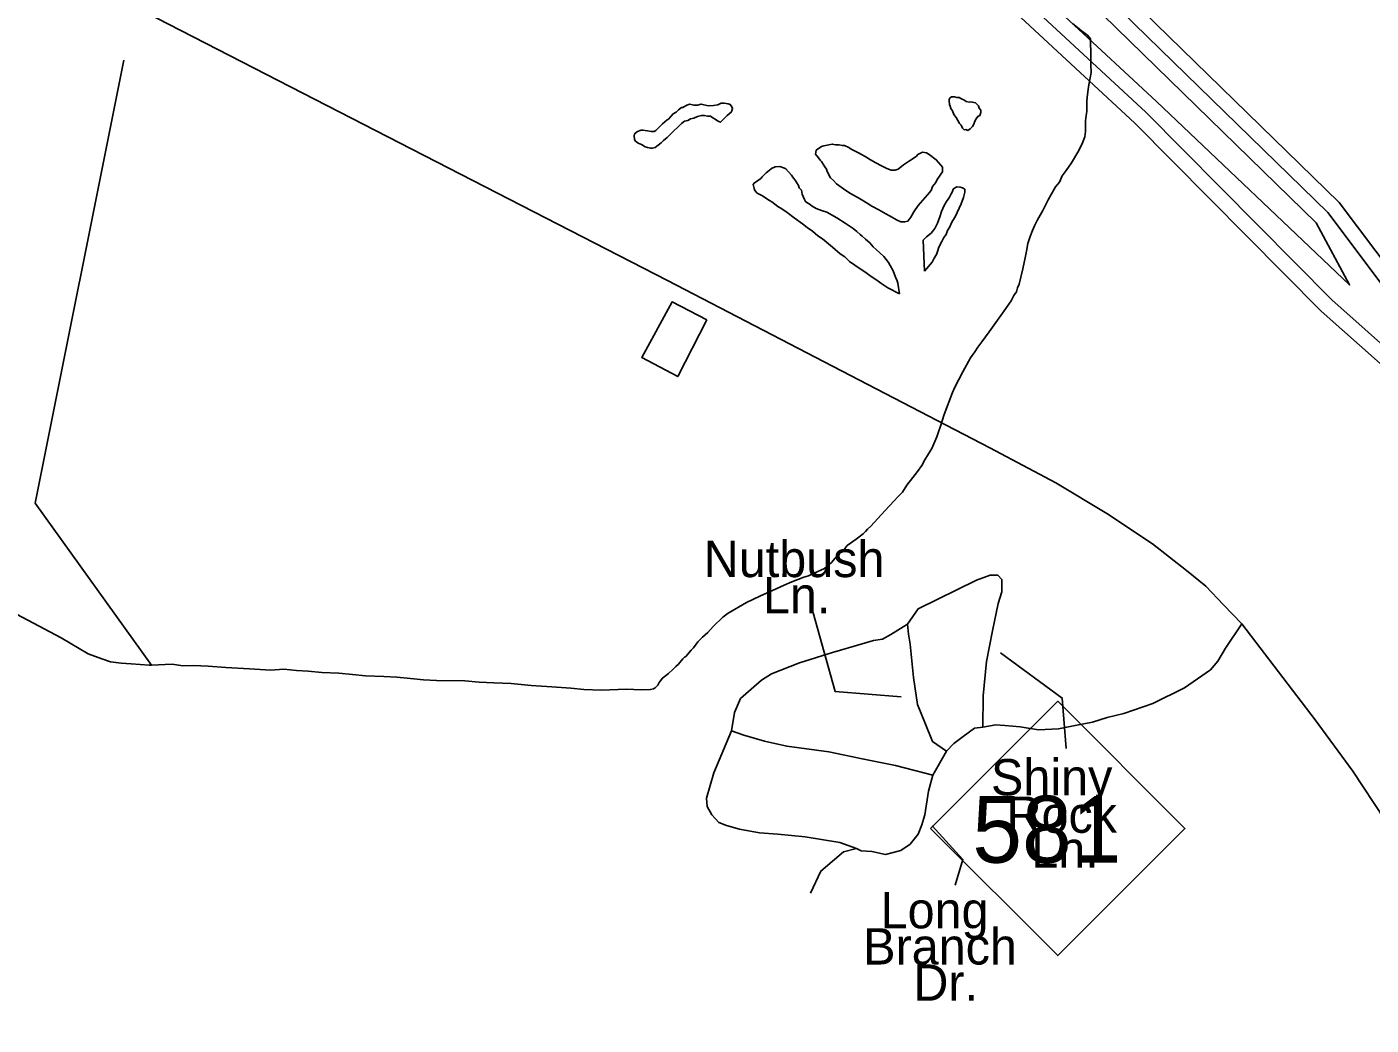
# Model space of a CAD drawing. Extents: x 2260773 to 2342389, y 552869 to 618546.
# Drawn here: x 2304413 to 2307933, y 570754 to 573367 of the extents above; entities that cross this region are included whole.
import ezdxf

# ---------------------------------------------------------------- set-up
doc = ezdxf.new("R2010")
doc.units = 0
for name, color, linetype in [('Exist Boundary Political City Limit New', 7, 'Continuous'), ('Exist Hydrographic Buffer Line', 7, 'Continuous'), ('Exist Hydrographic Misc Water Feature', 7, 'Continuous'), ('Exist Hydrographic River Shore', 7, 'Continuous'), ('Exist Road Non-System Type 51', 7, 'Continuous'), ('Exist Road Non-System Type 51 Label', 7, 'Continuous'), ('Exist Road Primary NC Attributed', 7, 'Continuous'), ('Exist Road Primary NC Shield CELL', 7, 'Continuous'), ('Exist Road Primary NC Shield Number Label', 7, 'Continuous'), ('Map Preparation Boundary City Limit Buffer Line', 7, 'Continuous')]:
    doc.layers.add(name, color=color, linetype=linetype)

msp = doc.modelspace()

# ---------------------------------------------------------------- linework, layer by layer
at = {"layer": 'Exist Boundary Political City Limit New'}
msp.add_lwpolyline([(2306193.2, 572599.9), (2306117, 572451.5), (2306022.8, 572501.2), (2306102, 572647.3), (2306193.2, 572599.9)], dxfattribs=at)
at = {"layer": 'Exist Hydrographic Buffer Line'}
for points in [[(2308605.3, 572101.8), (2308384.5, 572179.8), (2308289.8, 572243.7), (2307829.6, 572652.2), (2307342.6, 573143.5), (2306887.4, 573566), (2306818.1, 573617.1), (2306459.1, 573968.1), (2306180.6, 574206.8), (2305802.9, 574593.9), (2305700.4, 574650.5), (2305686.8, 574691.9), (2305256.8, 575202.8), (2305037.8, 575466.2), (2304918.7, 575590.8), (2304581.4, 575980.1), (2304050.1, 576582.4)], [(2304792.4, 576024), (2304953.6, 575800.4), (2305360.8, 575344.7), (2305655.5, 574989.7), (2307819.2, 572880.8), (2307961.3, 572692.2), (2308367.4, 572421.9), (2308632.6, 572285.3)], [(2304759.6, 576001), (2304921.2, 575777), (2305330.7, 575318.6), (2305624.7, 574964.2), (2307789, 572854.3), (2307876.2, 572691.5), (2307370.9, 573171.7), (2306914.7, 573595.4), (2306843.9, 573647.8), (2306487.1, 573996.7), (2306207.9, 574236.1), (2305831.4, 574621.8), (2305735.6, 574677.1), (2305717.4, 574717.7), (2305287.4, 575228.5), (2305068.6, 575491.8), (2304948.4, 575617.8), (2304611.5, 576006.3)]]:
    msp.add_lwpolyline(points, dxfattribs=at)
at = {"layer": 'Exist Hydrographic Misc Water Feature'}
for points in [[(2307151.7, 573375.1), (2307163.8, 573365.1), (2307173.9, 573357.2), (2307189.9, 573345.4), (2307197.9, 573335.7)], [(2306997.3, 572663.9), (2307003.7, 572673.9), (2307007, 572684), (2307011.3, 572693.9), (2307020.9, 572733.8), (2307026.4, 572762.1), (2307030.1, 572779.8), (2307034, 572799.9), (2307039.6, 572818.2), (2307045.7, 572834.3), (2307051.4, 572846.4), (2307059.2, 572862.3), (2307073, 572886.5), (2307080.8, 572902.4), (2307086.7, 572914.5), (2307094.5, 572928.7), (2307106.4, 572948.8), (2307116.4, 572960.7), (2307123.8, 572977), (2307133.7, 572990.9), (2307147.8, 573011.1), (2307167.1, 573043.5), (2307176.9, 573063.5), (2307182.9, 573079.6), (2307184.9, 573093.6), (2307184.9, 573101.7), (2307184.3, 573113.5), (2307184.3, 573121.6), (2307186.4, 573135.5), (2307188.4, 573145.3), (2307187.8, 573157.5), (2307188, 573173.4), (2307189.9, 573189.7), (2307191.7, 573203.6), (2307193.3, 573215.6), (2307197, 573233.6), (2307199.1, 573247.6), (2307198.9, 573267.8), (2307198.9, 573289.7), (2307197.9, 573335.7)], [(2304666.1, 573280.1), (2304434.6, 572120.3), (2304739.1, 571696.1)], [(2306127.1, 573114.1), (2306134.9, 573120.2), (2306142.9, 573122.3), (2306150.7, 573126.4), (2306158.7, 573128.4), (2306168.7, 573132.6), (2306179, 573134.7), (2306186.9, 573134.7), (2306195.1, 573133), (2306202.7, 573133.1), (2306208.9, 573128.9), (2306214.6, 573125.2), (2306220.8, 573121.1), (2306224.7, 573119.2), (2306229.2, 573117.4), (2306232.7, 573121.3), (2306238.8, 573127.3), (2306242.9, 573131.5), (2306246.6, 573135.4), (2306256.9, 573143.6), (2306258.7, 573147.4), (2306260.6, 573153.6), (2306258.7, 573157.5), (2306254.2, 573163.5), (2306248.7, 573165.5), (2306238.2, 573167.5), (2306230.6, 573167.4), (2306222.2, 573163), (2306210.5, 573161.2), (2306196.4, 573160.8), (2306178.3, 573164.8), (2306168.7, 573162.6), (2306158.9, 573162.5), (2306148.6, 573164.4), (2306140.6, 573162.4), (2306130.6, 573156.1), (2306126.9, 573156.3), (2306118.5, 573150.3), (2306112.7, 573143.8), (2306104.9, 573139.7), (2306092.8, 573125.8), (2306089.1, 573123.9), (2306077.2, 573113.5), (2306067, 573103.7), (2306059.2, 573095.5), (2306055.1, 573093.3), (2306047.5, 573093.3), (2306037.5, 573095.1), (2306025.6, 573096.9), (2306021.3, 573097.1), (2306011.2, 573093), (2306003.4, 573086.9), (2306003.2, 573080.8), (2306003.6, 573073.1), (2306005.5, 573068.7), (2306009.6, 573064.9), (2306013.5, 573063.1), (2306017.4, 573060.9), (2306021.7, 573059), (2306031.7, 573053), (2306037.9, 573051.3), (2306046.1, 573049.3), (2306050, 573049.5), (2306058, 573051.5), (2306065.8, 573057.6), (2306073.6, 573063.8), (2306079.7, 573069.7), (2306089.5, 573077.6), (2306097.1, 573085.8), (2306127.1, 573114.1)], [(2306840.2, 573137.7), (2306846.2, 573129.9), (2306854.6, 573114.1), (2306858.7, 573110.2), (2306862.8, 573102.3), (2306866.9, 573098), (2306871, 573098.2), (2306876.7, 573096.1), (2306882.9, 573100.5), (2306888.6, 573106.5), (2306892.5, 573112.4), (2306894.8, 573120.6), (2306898.3, 573126.5), (2306902.4, 573132.4), (2306908.3, 573134.8), (2306910.4, 573142.6), (2306910.2, 573148.7), (2306906.1, 573154.6), (2306904.4, 573160.5), (2306899.9, 573164.4), (2306896.4, 573168.2), (2306888.2, 573170.2), (2306883.9, 573170.5), (2306880, 573170.2), (2306872.4, 573172.2), (2306865.9, 573176), (2306862, 573178.2), (2306857.9, 573180), (2306854, 573181.9), (2306847.6, 573182), (2306841.9, 573183.7), (2306838.2, 573183.8), (2306833.9, 573183.7), (2306830.2, 573181.8), (2306827.7, 573177.7), (2306827.9, 573173.6), (2306828.1, 573163.9), (2306830.4, 573159.5), (2306832.2, 573153.5), (2306836.3, 573147.6), (2306840.2, 573137.7)], [(2306613.3, 572905.4), (2306625.1, 572897.6), (2306643.2, 572888), (2306661.4, 572877.9), (2306671.5, 572872.4), (2306679.5, 572868.3), (2306685.4, 572864.2), (2306689.5, 572862.4), (2306701.2, 572856.5), (2306711.5, 572856.6), (2306719.5, 572858.7), (2306727.5, 572868.8), (2306734.8, 572882.7), (2306746.9, 572899.1), (2306758.6, 572913.2), (2306770.7, 572927.2), (2306780.4, 572939.1), (2306784.3, 572949.5), (2306792.3, 572959.6), (2306796.2, 572967.6), (2306800.3, 572973.4), (2306806.2, 572981.4), (2306810.3, 572987.8), (2306809.9, 572993.4), (2306810.1, 572999.5), (2306806, 573005.4), (2306793.9, 573019.4), (2306775.7, 573033.1), (2306767.9, 573037.1), (2306757.6, 573039.1), (2306745.9, 573032.7), (2306741.8, 573028.9), (2306733.6, 573022.8), (2306724, 573016.5), (2306708, 573006.4), (2306694.5, 572994.2), (2306686.5, 572992.2), (2306676.2, 572992.1), (2306664.1, 572996), (2306650.2, 573003.7), (2306635.6, 573011.6), (2306621.7, 573019.4), (2306607.7, 573027.5), (2306597.7, 573033.1), (2306589.9, 573037.1), (2306571.4, 573046.8), (2306565.3, 573051), (2306553.6, 573056.8), (2306547.6, 573056.9), (2306539.4, 573058.5), (2306529.6, 573058.4), (2306521.4, 573060.4), (2306499.4, 573056), (2306493.1, 573054.1), (2306479.6, 573044), (2306477.9, 573034.1), (2306485.9, 573023.9), (2306489.8, 573018.1), (2306493.7, 573014.3), (2306502.1, 573000.5), (2306506.2, 572994.2), (2306508.1, 572988.2), (2306516.5, 572972.3), (2306524.7, 572964.6), (2306532.7, 572956.5), (2306556.9, 572938.7), (2306569.2, 572931.2), (2306592.7, 572917.5), (2306613.3, 572905.4)], [(2306697.5, 572668.5), (2306667.4, 572684), (2306651.2, 572694.1), (2306635.4, 572705.9), (2306623.1, 572713.8), (2306606.7, 572725.6), (2306595, 572733.4), (2306580.9, 572743.3), (2306566.7, 572753.1), (2306554.6, 572765.1), (2306542.5, 572773), (2306522.4, 572790.6), (2306496.2, 572812.4), (2306484.1, 572820.3), (2306469.7, 572832.2), (2306456.2, 572841.9), (2306443.7, 572851.5), (2306421.7, 572867.4), (2306403.5, 572881.1), (2306389.5, 572890.9), (2306379.1, 572896.9), (2306363.1, 572908.7), (2306356.9, 572912.8), (2306345, 572920.7), (2306338.9, 572924.4), (2306324.9, 572932.2), (2306318.8, 572938.4), (2306316.7, 572944.4), (2306314.5, 572954.1), (2306317, 572958.2), (2306334.4, 572970.6), (2306338.3, 572974.4), (2306342.4, 572978.7), (2306348.1, 572984.7), (2306355.9, 572990.8), (2306362.1, 572996.8), (2306372.1, 573001), (2306384, 573001.2), (2306396.1, 572996.9), (2306400, 572995.1), (2306414.4, 572979.2), (2306420.3, 572971.4), (2306424.4, 572965.5), (2306432.8, 572951.7), (2306434.7, 572945.7), (2306440.6, 572939.6), (2306442.6, 572929.5), (2306445.1, 572923.5), (2306448.8, 572915.6), (2306451.3, 572909.6), (2306457.4, 572905.8), (2306460.9, 572904), (2306469.3, 572897.9), (2306479.4, 572891.9), (2306493.3, 572886.2), (2306507.4, 572882.5), (2306533.3, 572866.8), (2306555.6, 572852.9), (2306575.9, 572839.3), (2306586.2, 572831.3), (2306594.2, 572823.2), (2306599.9, 572819.5), (2306608.3, 572811.3), (2306620.2, 572801.8), (2306628.4, 572791.7), (2306636.4, 572783.9), (2306656.5, 572765.9), (2306668.6, 572750.3), (2306672.9, 572742.4), (2306680.7, 572728.2), (2306687.1, 572712.3), (2306691.4, 572702.3), (2306693.2, 572696.3), (2306697.5, 572668.5)], [(2306762.9, 572727.2), (2306759.7, 572809.2), (2306767.9, 572817.3), (2306780.2, 572827.2), (2306789.8, 572839.5), (2306797.2, 572853.4), (2306803.3, 572869.5), (2306807.2, 572883.5), (2306811.1, 572891.5), (2306814.8, 572899.9), (2306821, 572909.8), (2306825.1, 572915.7), (2306828.6, 572921.7), (2306832.5, 572930), (2306836.3, 572935.9), (2306838.4, 572942.1), (2306846.6, 572948.2), (2306856.2, 572947.9), (2306862.4, 572946.2), (2306868.5, 572942.1), (2306869, 572934.3), (2306864.8, 572920.3), (2306858.7, 572904.2), (2306843.3, 572870), (2306837.4, 572860), (2306833.5, 572854.1), (2306829.6, 572843.7), (2306823.6, 572833.7), (2306819.9, 572823.7), (2306813.8, 572815.7), (2306808.1, 572805.6), (2306802.1, 572793.5), (2306799.8, 572787.7), (2306798, 572781.5), (2306794.3, 572771.6), (2306788.4, 572761.5), (2306782.8, 572751.4), (2306762.9, 572727.2)], [(2304739.1, 571696.1), (2304793.2, 571698.5), (2304820.9, 571694.7), (2304849, 571694.9), (2304887.1, 571693.7), (2304933.3, 571690), (2304995.2, 571686.7), (2305051.2, 571683.2), (2305085.2, 571685.8), (2305118.8, 571681.9), (2305149.2, 571680.2), (2305185.3, 571676.8), (2305229.1, 571675.5), (2305265, 571671.7), (2305298.9, 571668.2), (2305347.1, 571666.6), (2305381.3, 571664.7), (2305417.2, 571661.3), (2305451, 571657.9), (2305485.3, 571656), (2305559.1, 571655), (2305597, 571651.3), (2305634.9, 571649.6), (2305681.1, 571648), (2305733.4, 571642.6), (2305787.1, 571639.3), (2305837.1, 571635.8), (2305871, 571632.4), (2305917.1, 571630.7), (2305982.9, 571633.3), (2306020.9, 571631.7), (2306045.3, 571632.1), (2306053.3, 571634.1), (2306059, 571638.1), (2306065.1, 571644.1), (2306068.6, 571650.5), (2306071.1, 571654.1), (2306076.6, 571662.2), (2306092.6, 571674.4), (2306104.1, 571684.8), (2306112.3, 571692.9), (2306118.5, 571698.9), (2306130.1, 571713), (2306134.2, 571716.8), (2306138.4, 571719), (2306152.1, 571735.2), (2306157.8, 571741.2), (2306169.7, 571757.3), (2306181.6, 571769.3), (2306195.6, 571781.4), (2306209.3, 571797.6), (2306234.9, 571822.1), (2306248.9, 571832.1), (2306296.7, 571860.6), (2306332.1, 571877.2), (2306374.4, 571895.6), (2306395.9, 571905.7), (2306416, 571914), (2306447.4, 571926.3), (2306459.5, 571930.2), (2306473.8, 571936.6), (2306501.3, 571949.1), (2306519.3, 571965), (2306538.8, 571987.3), (2306547, 571993.3), (2306553, 571999.2), (2306560.8, 572009.4), (2306584.3, 572025.8), (2306602.4, 572039.7), (2306608.5, 572046), (2306614.1, 572052.1), (2306622.3, 572060.2), (2306659.6, 572100.4), (2306683.6, 572126.8), (2306693.2, 572136.7), (2306705.1, 572149.1), (2306717, 572167.2), (2306732.6, 572187.1), (2306744.7, 572203.2), (2306756.4, 572219.3), (2306764.2, 572233.5), (2306773.6, 572249.5), (2306782, 572263.7), (2306795.3, 572293.6), (2306799.2, 572304.1), (2306805.2, 572321.8), (2306809.3, 572335.8), (2306814.8, 572352), (2306836.1, 572410), (2306842.3, 572424.1), (2306863.8, 572464.3), (2306883.1, 572500.7), (2306895, 572516.7), (2306903, 572528.9), (2306913, 572542.8), (2306932.3, 572569.1), (2306954.3, 572599.4), (2306971.9, 572623.6), (2306989.9, 572649.7), (2306997.3, 572663.9)], [(2304739.1, 571696.1), (2304733.1, 571695.8), (2304685.4, 571699.4), (2304659.3, 571701.3), (2304631.4, 571704.6), (2304608.9, 571712.5), (2304572.8, 571726), (2304502.4, 571767.4), (2303732.5, 572174.9)]]:
    msp.add_lwpolyline(points, dxfattribs=at)
at = {"layer": 'Exist Hydrographic River Shore'}
for points in [[(2308936.9, 572246.2), (2308843.3, 572269.7), (2308644.3, 572320.4), (2308394.7, 572457), (2307993.3, 572716.3), (2307849.1, 572907.3), (2305686.2, 575015.3), (2305391.1, 575370.9), (2304986.2, 575823.8), (2304825.2, 576047)], [(2309003.2, 571980.8), (2308958.2, 571977.5), (2308683.3, 572032), (2308366.2, 572143.9), (2308265.2, 572212), (2307802.1, 572623.2), (2307314.1, 573115.4), (2306860.1, 573536.8), (2306792.1, 573586.6), (2306431.2, 573939.4), (2306153.1, 574177.6), (2305774.2, 574565.9), (2305665.1, 574624)]]:
    msp.add_lwpolyline(points, dxfattribs=at)
at = {"layer": 'Exist Road Non-System Type 51'}
msp.add_line((2306820.3, 571470.6), (2306785, 571408.2), dxfattribs=at)
for points in [[(2306915.6, 571533.5), (2306916.6, 571615.5), (2306925.8, 571705.5), (2306940.8, 571785.7), (2306956.1, 571857.8), (2306965.9, 571888), (2306965.6, 571910), (2306965.4, 571920), (2306955.3, 571931.7), (2306935.3, 571931.5), (2306899.4, 571919.1), (2306746.4, 571843.5), (2306718.8, 571803.4)], [(2306718.8, 571803.4), (2306675.1, 571776.8), (2306653.2, 571764.5), (2306629.3, 571760.3), (2306599.5, 571751.9), (2306521.8, 571729.2), (2306436, 571702.3), (2306362.4, 571673.6), (2306336.6, 571657.3), (2306308.8, 571633), (2306281.2, 571608.7), (2306265.4, 571572.6), (2306258, 571524.5)], [(2306820.3, 571470.6), (2306784, 571496.1), (2306763.6, 571545.9), (2306745.1, 571593.6), (2306734.3, 571663.6), (2306725.3, 571751.4), (2306721.1, 571777.3), (2306718.8, 571803.4)], [(2307594.3, 571804.7), (2307550.9, 571740.4), (2307531.3, 571706.2), (2307511.6, 571684), (2307444.3, 571637.2), (2307360.7, 571596.2), (2307285, 571569.6), (2307241.2, 571559), (2307203.3, 571546.7), (2307157.4, 571538.2), (2307113.6, 571529.6), (2307061.6, 571527.2), (2307013.5, 571534.6), (2306973.6, 571538.2), (2306949.5, 571539.8), (2306915.6, 571533.5)], [(2306585.1, 571216.2), (2306541.1, 571231.7), (2306451, 571246.6), (2306378.9, 571253.9), (2306331, 571257.4), (2306278.8, 571266.9), (2306244.8, 571276.5), (2306224.7, 571284.3), (2306206.5, 571304), (2306194.2, 571325.9), (2306191.9, 571347.8), (2306211.2, 571414), (2306258, 571524.5)], [(2306258, 571524.5), (2306290.3, 571512.8), (2306344.3, 571497.4), (2306402.4, 571484.1), (2306512.5, 571469.2), (2306604.6, 571450.3), (2306686.8, 571433.2), (2306785, 571408.2)], [(2306915.6, 571533.5), (2306893.6, 571531.4), (2306863.9, 571509), (2306840.1, 571490.8), (2306820.3, 571470.6)], [(2306785, 571408.2), (2306773.5, 571366.1), (2306764.2, 571304.1), (2306756.4, 571278), (2306746.6, 571254), (2306725.1, 571227.7), (2306701.1, 571211.3), (2306661.3, 571200.9), (2306625.2, 571208.7), (2306597.3, 571210.3), (2306585.1, 571216.2)], [(2306585.1, 571216.2), (2306551.2, 571207.9), (2306527.4, 571187.5), (2306491.9, 571157.3), (2306464.6, 571098.9)]]:
    msp.add_lwpolyline(points, dxfattribs=at)
at = {"layer": 'Exist Road Non-System Type 51 Label'}
for points in [[(2306471.9, 571833.1), (2306529.3, 571626.9), (2306701.6, 571613.4)], [(2307134, 571478.1), (2307123.9, 571610), (2306961.7, 571728.3)], [(2306843.5, 571119.8), (2306863.8, 571187.4), (2306782.7, 571275.3)]]:
    msp.add_lwpolyline(points, dxfattribs=at)
at = {"layer": 'Exist Road Primary NC Attributed'}
msp.add_lwpolyline([(2308561.8, 570519.5), (2308463.4, 570607.6), (2308398.6, 570680.2), (2308292.5, 570820), (2308179.9, 570972.9), (2308050.4, 571167.2), (2307884.7, 571418.5), (2307786.3, 571553.2), (2307594.3, 571804.7), (2307545.8, 571854.5), (2307500, 571902.7), (2307449.4, 571943.7), (2307360.2, 572013.6), (2307240.4, 572093.5), (2307106.6, 572173.3), (2306933.8, 572265.4), (2306089.9, 572703.4), (2304593, 573472.8), (2303939.8, 573810.4), (2303527.6, 574023.9), (2303094.8, 574247.9), (2302942.2, 574331.5), (2302887.5, 574360.5)], dxfattribs=at)
at = {"layer": 'Exist Road Primary NC Shield CELL'}
msp.add_lwpolyline([(2306779, 571268.8), (2307112, 571601.8), (2307445, 571268.8), (2307112, 570935.8)], close=True, dxfattribs=at)
at = {"layer": 'Map Preparation Boundary City Limit Buffer Line'}
msp.add_lwpolyline([(2306193.2, 572599.9), (2306117, 572451.5), (2306022.8, 572501.2), (2306102, 572647.3), (2306193.2, 572599.9)], dxfattribs=at)

# ---------------------------------------------------------------- texts
at = {"layer": 'Exist Road Non-System Type 51 Label'}
for s, p in [('Nutbush', (2306185, 571926.7)), ('Ln.', (2306340, 571832)), ('Shiny', (2306937.2, 571355.4)), ('Rock', (2306977.8, 571257.3)), ('Ln.', (2307042.7, 571166.1)), ('Long', (2306648.2, 571007.2)), ('Branch', (2306602.5, 570912.5)), ('Dr.', (2306733.9, 570817.8))]:
    msp.add_text(s, height=95, dxfattribs=at).set_placement(p)
at = {"layer": 'Exist Road Primary NC Shield Number Label'}
msp.add_text('581', height=175, dxfattribs=at).set_placement((2306888.2, 571179))

doc.saveas('drawing.dxf')
